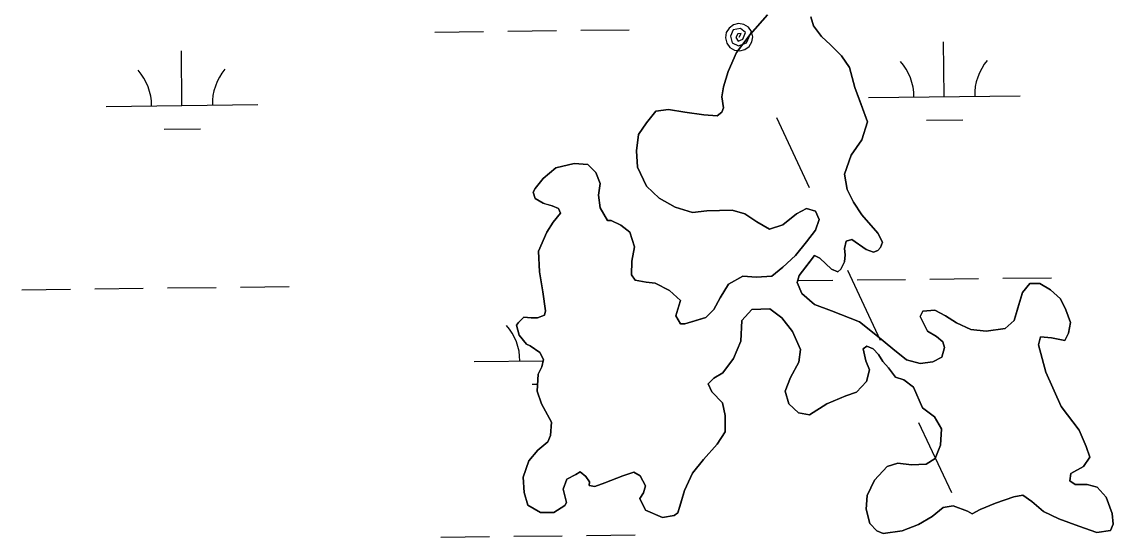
# Model space of a CAD drawing. Extents: x 3684037 to 3722149, y 433263 to 459021.
# Drawn here: x 3718278 to 3718996, y 447674 to 448014 of the extents above; entities that cross this region are included whole.
import ezdxf

# ---------------------------------------------------------------- set-up
doc = ezdxf.new("R2010")
doc.units = 0
for name, color, linetype in [('V-TOPO-SHOR', 7, 'Continuous'), ('V-UTIL-LINE', 7, 'Continuous'), ('V-WETL-SWMP', 7, 'Continuous')]:
    doc.layers.add(name, color=color, linetype=linetype)

msp = doc.modelspace()

# ---------------------------------------------------------------- linework, layer by layer
at = {"layer": 'V-TOPO-SHOR'}
for points in [[(3718615.86, 447897.24), (3718614.68, 447901.41), (3718615.88, 447903.79), (3718621.27, 447910.33), (3718629.63, 447917.45), (3718641.56, 447920.39), (3718650.49, 447919.76), (3718655.83, 447914.38), (3718658.79, 447907.22), (3718657.57, 447899.48), (3718658.74, 447891.14), (3718663.48, 447882.78), (3718665.86, 447882.77), (3718672.4, 447879.77), (3718678.34, 447874.99), (3718681.29, 447865.44), (3718679.47, 447855.92), (3718679.45, 447846.98), (3718681.81, 447843.4), (3718688.96, 447842.18), (3718694.92, 447841.57), (3718704.43, 447836.77), (3718711.56, 447830.19), (3718710.35, 447826.03), (3718708.55, 447820.08), (3718711.51, 447814.7), (3718714.49, 447814.69), (3718720.45, 447816.46), (3718728.21, 447818.82), (3718733.58, 447824.16), (3718737.78, 447831.9), (3718743.17, 447840.81), (3718752.72, 447846.15), (3718761.66, 447845.52), (3718771.79, 447846.08), (3718778.96, 447852.02), (3718787.32, 447859.73), (3718794.5, 447868.65), (3718800.48, 447876.37), (3718802.89, 447883.52), (3718800.52, 447888.89), (3718794.57, 447890.69), (3718788.01, 447887.14), (3718779.05, 447880.02), (3718770.1, 447877.07), (3718761.78, 447881.86), (3718754.05, 447887.25), (3718745.71, 447889.66), (3718729.03, 447889.12), (3718719.5, 447887.96), (3718708.19, 447891.57), (3718697.48, 447897.56), (3718689.17, 447905.34), (3718683.25, 447917.87), (3718682.69, 447928.59), (3718683.92, 447939.31), (3718689.3, 447947.04), (3718695.29, 447954.77), (3718703.63, 447955.93), (3718714.35, 447954.11), (3718726.86, 447952.28), (3718735.79, 447951.65), (3718738.78, 447954.03), (3718739.98, 447957), (3718738.81, 447964.16), (3718740.02, 447970.7), (3718743.04, 447980.82), (3718748.44, 447993.32), (3718757.41, 448005.2), (3718768.78, 448018.27)], [(3718797.37, 448016.99), (3718799.14, 448011.02), (3718804.48, 448003.85), (3718810.42, 447998.48), (3718817.54, 447991.3), (3718822.88, 447983.54), (3718826.41, 447970.42), (3718830.54, 447959.09), (3718834.68, 447947.75), (3718831.06, 447935.85), (3718823.88, 447925.74), (3718819.67, 447913.25), (3718821.43, 447903.11), (3718825.57, 447894.76), (3718830.9, 447886.4)], [(3718878.72, 447753.39), (3718871, 447759.37), (3718865.08, 447773.09), (3718858.55, 447777.88), (3718853.19, 447779.68), (3718848.44, 447785.66), (3718844.88, 447789.84), (3718841.92, 447794.61), (3718838.35, 447798.2), (3718834.19, 447800), (3718831.8, 447798.22), (3718833.56, 447790.47), (3718835.93, 447784.51), (3718834.12, 447776.77), (3718827.54, 447769.64), (3718820.38, 447767.28), (3718807.85, 447761.96), (3718796.51, 447754.85), (3718789.36, 447756.06), (3718782.83, 447762.04), (3718780.48, 447770.39), (3718784.08, 447779.32), (3718789.47, 447789.43), (3718790.69, 447797.76), (3718785.37, 447809.7), (3718778.25, 447818.66), (3718770.52, 447824.64), (3718758.61, 447824.08), (3718752.03, 447816.96), (3718751.39, 447803.25), (3718746.59, 447791.95), (3718739.4, 447782.44), (3718733.44, 447778.89), (3718729.85, 447775.32), (3718732.22, 447769.95), (3718739.34, 447762.78), (3718741.1, 447754.43), (3718741.06, 447743.71), (3718735.68, 447735.39), (3718726.71, 447725.29), (3718719.53, 447716.37), (3718714.13, 447705.07), (3718711.72, 447696.74), (3718709.91, 447690.19), (3718707.52, 447688.41), (3718699.77, 447687.25), (3718688.47, 447692.05), (3718684.92, 447699.8), (3718687.31, 447703.37), (3718688.52, 447708.13), (3718684.97, 447714.7), (3718680.81, 447717.1), (3718673.65, 447714.74), (3718661.71, 447710.01), (3718655.15, 447707.65), (3718651.58, 447708.26), (3718651.59, 447710.64), (3718649.22, 447714.22), (3718645.65, 447717.21), (3718642.67, 447715.43), (3718636.7, 447712.48), (3718634.3, 447705.93), (3718636.65, 447696.98), (3718635.45, 447695.2), (3718628.29, 447690.46), (3718619.35, 447690.49), (3718611.02, 447695.28), (3718608.67, 447703.63), (3718608.11, 447713.76), (3718611.72, 447724.47), (3718617.7, 447731.6), (3718624.27, 447736.94), (3718626.07, 447741.11), (3718626.7, 447750.04), (3718620.18, 447761.98), (3718617.23, 447770.33), (3718617.86, 447781.65), (3718620.26, 447786.41), (3718621.47, 447791.17), (3718619.1, 447795.94), (3718612.56, 447800.14), (3718610.18, 447801.34), (3718605.44, 447807.31), (3718603.67, 447813.87), (3718604.87, 447815.65), (3718608.45, 447819.21), (3718613.22, 447818.6), (3718617.39, 447818.59), (3718622.16, 447820.36), (3718622.77, 447823.34), (3718621.02, 447835.85), (3718618.68, 447848.97), (3718618.13, 447862.67), (3718623.53, 447875.17), (3718627.73, 447881.71), (3718632.51, 447887.65), (3718631.33, 447890.63), (3718627.16, 447892.43), (3718623, 447893.64), (3718621.21, 447894.24), (3718615.86, 447897.24)], [(3718830.9, 447886.4), (3718841.58, 447874.45), (3718844.54, 447868.48), (3718843.34, 447864.91), (3718841.55, 447863.13), (3718838.57, 447861.95), (3718833.81, 447863.75), (3718824.3, 447870.34), (3718820.72, 447869.16), (3718819.51, 447864.4), (3718820.09, 447860.22), (3718819.48, 447855.46), (3718817.08, 447850.7), (3718815.29, 447848.92), (3718811.12, 447850.72), (3718803.4, 447857.89), (3718799.83, 447859.69), (3718795.64, 447854.35), (3718789.66, 447846.62), (3718788.45, 447841.86), (3718791.41, 447834.7), (3718799.73, 447827.52), (3718811.03, 447823.31), (3718829.48, 447816.1), (3718841.36, 447806.53), (3718851.46, 447798.16), (3718860.38, 447790.98), (3718869.31, 447788.57), (3718877.65, 447789.73), (3718883.62, 447792.69), (3718885.43, 447799.24), (3718884.25, 447802.82), (3718880.09, 447806.41), (3718874.14, 447810), (3718869.41, 447819.55), (3718871.21, 447823.11), (3718878.95, 447823.69), (3718886.09, 447820.09), (3718893.22, 447815.3), (3718902.74, 447811.1), (3718912.87, 447809.87), (3718925.38, 447811.62), (3718931.36, 447816.96), (3718933.77, 447825.29), (3718936.78, 447835.41), (3718941.57, 447841.35), (3718948.12, 447841.33), (3718955.26, 447837.14), (3718961.79, 447831.16), (3718965.34, 447824), (3718968.29, 447815.65), (3718967.08, 447808.5), (3718964.68, 447803.74), (3718955.75, 447805.56), (3718948.6, 447806.18), (3718947.39, 447800.82), (3718952.1, 447782.93), (3718962.16, 447760.26), (3718974.02, 447744.73), (3718978.75, 447733.99), (3718981.11, 447726.84), (3718976.92, 447720.89), (3718968.56, 447716.15), (3718967.95, 447711.39), (3718971.52, 447708.99), (3718979.26, 447708.97), (3718985.81, 447707.16), (3718991.75, 447700.58), (3718995.88, 447689.85), (3718996.46, 447682.7), (3718994.65, 447678.53), (3718985.71, 447677.37), (3718973.81, 447681.58), (3718960.72, 447686.39), (3718950.61, 447691.19), (3718942.88, 447697.77), (3718936.94, 447701.96), (3718930.98, 447700.78), (3718919.05, 447696.65), (3718908.91, 447692.52), (3718903.54, 447689.55), (3718900.56, 447691.35), (3718891.04, 447694.96), (3718884.48, 447693.79), (3718877.31, 447687.85), (3718868.36, 447682.52), (3718857.62, 447678.39), (3718845.11, 447676.64), (3718840.94, 447678.44), (3718836.19, 447683.22), (3718833.84, 447692.76), (3718834.46, 447701.7), (3718839.27, 447711.81), (3718847.64, 447720.72), (3718854.79, 447723.08), (3718863.72, 447721.86), (3718873.26, 447722.42), (3718879.23, 447725.98), (3718882.83, 447734.9), (3718883.46, 447745.62), (3718878.72, 447753.39)]]:
    msp.add_lwpolyline(points, dxfattribs=at)
at = {"layer": 'V-UTIL-LINE'}
for points in [[(3718750.2, 448003.44), (3718751.65, 448005.93), (3718749.33, 448005.74), (3718748.01, 448003.33), (3718749.53, 448000.83), (3718752.67, 448002.12), (3718754.39, 448006.48), (3718751.14, 448009.25), (3718746.34, 448008.44), (3718744.56, 448004.23), (3718745.52, 447999.86), (3718749.88, 447997.79), (3718755, 447999.81), (3718758.36, 448007.24), (3718756.29, 448010.07), (3718753.28, 448011.9), (3718749.81, 448012.43), (3718746.4, 448011.6), (3718743.57, 448009.53), (3718741.74, 448006.53), (3718741.21, 448003.06), (3718742.04, 447999.65), (3718744.11, 447996.81), (3718747.11, 447994.99), (3718750.58, 447994.45), (3718754, 447995.28), (3718756.83, 447997.36), (3718758.65, 448000.36), (3718759.19, 448003.83), (3718758.36, 448007.24)], [(3718774.81, 447950.55), (3718796.27, 447904.44)], [(3718821.52, 447850.18), (3718842.98, 447804.07)], [(3718868.22, 447749.82), (3718890.05, 447703.76)]]:
    msp.add_lwpolyline(points, dxfattribs=at)
at = {"layer": 'V-WETL-SWMP'}
for p, q in [((3718768.78, 448018.27), (3718757.42, 448005.2)), ((3718799.14, 448011.02), (3718797.37, 448016.99)), ((3718804.48, 448003.86), (3718799.14, 448011.02)), ((3718549.91, 448006.89), (3718581.91, 448007.26)), ((3718597.91, 448007.45), (3718629.91, 448007.82)), ((3718645.91, 448008.01), (3718677.9, 448008.38)), ((3718757.42, 448005.2), (3718748.44, 447993.32)), ((3718810.42, 447998.48), (3718804.48, 448003.86)), ((3718817.54, 447991.3), (3718810.42, 447998.48)), ((3718885.27, 447964.36), (3718884.85, 448000.36)), ((3718383.4, 447958.52), (3718382.98, 447994.52)), ((3718748.44, 447993.32), (3718743.04, 447980.82)), ((3718822.88, 447983.54), (3718817.54, 447991.3)), ((3718826.41, 447970.42), (3718822.88, 447983.54)), ((3718743.04, 447980.82), (3718740.02, 447970.7)), ((3718740.02, 447970.7), (3718738.81, 447964.16)), ((3718834.68, 447947.75), (3718826.41, 447970.42)), ((3718738.81, 447964.16), (3718739.98, 447957)), ((3718835.28, 447963.78), (3718935.27, 447964.94)), ((3718333.4, 447957.94), (3718433.4, 447959.1)), ((3718695.29, 447954.77), (3718689.31, 447947.04)), ((3718703.63, 447955.93), (3718695.29, 447954.77)), ((3718714.35, 447954.11), (3718703.63, 447955.93)), ((3718726.86, 447952.28), (3718714.35, 447954.11)), ((3718738.78, 447954.03), (3718735.79, 447951.65)), ((3718739.98, 447957), (3718738.78, 447954.03)), ((3718689.31, 447947.04), (3718683.92, 447939.31)), ((3718735.79, 447951.65), (3718726.86, 447952.28)), ((3718831.06, 447935.85), (3718834.68, 447947.75)), ((3718873.45, 447948.79), (3718897.45, 447949.07)), ((3718371.58, 447942.95), (3718395.58, 447943.23)), ((3718683.92, 447939.31), (3718682.69, 447928.59)), ((3718823.88, 447925.74), (3718831.06, 447935.85)), ((3718682.69, 447928.59), (3718683.25, 447917.87)), ((3718819.67, 447913.25), (3718823.88, 447925.74)), ((3718629.63, 447917.45), (3718621.27, 447910.33)), ((3718641.56, 447920.39), (3718629.63, 447917.45)), ((3718650.49, 447919.76), (3718641.56, 447920.39)), ((3718655.83, 447914.38), (3718650.49, 447919.76)), ((3718683.25, 447917.87), (3718689.17, 447905.34)), ((3718621.27, 447910.33), (3718615.88, 447903.79)), ((3718658.79, 447907.22), (3718655.83, 447914.38)), ((3718821.42, 447903.11), (3718819.67, 447913.25)), ((3718615.88, 447903.79), (3718614.68, 447901.41)), ((3718657.57, 447899.48), (3718658.79, 447907.22)), ((3718689.17, 447905.34), (3718697.48, 447897.56)), ((3718825.57, 447894.76), (3718821.42, 447903.11)), ((3718614.68, 447901.41), (3718615.86, 447897.24)), ((3718615.86, 447897.24), (3718621.21, 447894.24)), ((3718658.74, 447891.14), (3718657.57, 447899.48)), ((3718697.48, 447897.56), (3718708.19, 447891.57)), ((3718621.21, 447894.24), (3718627.16, 447892.43)), ((3718627.16, 447892.43), (3718631.33, 447890.63)), ((3718631.33, 447890.63), (3718632.51, 447887.65)), ((3718663.48, 447882.78), (3718658.74, 447891.14)), ((3718708.19, 447891.57), (3718719.5, 447887.96)), ((3718719.5, 447887.96), (3718729.03, 447889.12)), ((3718729.03, 447889.12), (3718745.72, 447889.66)), ((3718745.72, 447889.66), (3718754.05, 447887.25)), ((3718788.01, 447887.14), (3718794.57, 447890.69)), ((3718794.57, 447890.69), (3718800.52, 447888.88)), ((3718800.52, 447888.88), (3718802.89, 447883.51)), ((3718830.9, 447886.4), (3718825.57, 447894.76)), ((3718627.73, 447881.71), (3718623.53, 447875.17)), ((3718632.51, 447887.65), (3718627.73, 447881.71)), ((3718665.86, 447882.77), (3718663.48, 447882.78)), ((3718672.4, 447879.77), (3718665.86, 447882.77)), ((3718754.05, 447887.25), (3718761.78, 447881.86)), ((3718761.78, 447881.86), (3718770.1, 447877.07)), ((3718779.05, 447880.02), (3718788.01, 447887.14)), ((3718802.89, 447883.51), (3718800.48, 447876.37)), ((3718841.59, 447874.45), (3718830.9, 447886.4)), ((3718623.53, 447875.17), (3718618.13, 447862.67)), ((3718678.34, 447874.99), (3718672.4, 447879.77)), ((3718681.29, 447865.44), (3718678.34, 447874.99)), ((3718770.1, 447877.07), (3718779.05, 447880.02)), ((3718800.48, 447876.37), (3718794.5, 447868.65)), ((3718844.55, 447868.48), (3718841.59, 447874.45)), ((3718794.5, 447868.65), (3718787.32, 447859.73)), ((3718819.51, 447864.39), (3718820.72, 447869.16)), ((3718820.72, 447869.16), (3718824.3, 447870.34)), ((3718824.3, 447870.34), (3718833.81, 447863.75)), ((3718843.34, 447864.91), (3718844.55, 447868.48)), ((3718618.13, 447862.67), (3718618.68, 447848.97)), ((3718679.47, 447855.92), (3718681.29, 447865.44)), ((3718819.48, 447855.46), (3718820.09, 447860.22)), ((3718820.09, 447860.22), (3718819.51, 447864.39)), ((3718833.81, 447863.75), (3718838.57, 447861.95)), ((3718838.57, 447861.95), (3718841.55, 447863.13)), ((3718841.55, 447863.13), (3718843.34, 447864.91)), ((3718679.44, 447846.98), (3718679.47, 447855.92)), ((3718787.32, 447859.73), (3718778.96, 447852.02)), ((3718789.66, 447846.62), (3718799.83, 447859.69)), ((3718799.83, 447859.69), (3718803.4, 447857.89)), ((3718803.4, 447857.89), (3718811.12, 447850.72)), ((3718817.08, 447850.7), (3718819.48, 447855.46)), ((3718618.68, 447848.97), (3718621.02, 447835.85)), ((3718681.82, 447843.4), (3718679.44, 447846.98)), ((3718752.72, 447846.15), (3718743.17, 447840.81)), ((3718761.66, 447845.52), (3718752.72, 447846.15)), ((3718771.79, 447846.08), (3718761.66, 447845.52)), ((3718778.96, 447852.02), (3718771.79, 447846.08)), ((3718788.45, 447841.86), (3718789.66, 447846.62)), ((3718811.12, 447850.72), (3718815.29, 447848.92)), ((3718815.29, 447848.92), (3718817.08, 447850.7)), ((3718373.95, 447838.33), (3718405.95, 447838.7)), ((3718421.95, 447838.89), (3718453.95, 447839.26)), ((3718688.96, 447842.18), (3718681.82, 447843.4)), ((3718694.92, 447841.57), (3718688.96, 447842.18)), ((3718704.43, 447836.77), (3718694.92, 447841.57)), ((3718743.17, 447840.81), (3718737.78, 447831.9)), ((3718791.41, 447834.7), (3718788.45, 447841.86)), ((3718788.78, 447843.16), (3718811.83, 447843.43)), ((3718827.83, 447843.61), (3718859.83, 447843.98)), ((3718875.83, 447844.17), (3718907.82, 447844.54)), ((3718923.82, 447844.73), (3718955.82, 447845.1)), ((3718941.57, 447841.35), (3718936.78, 447835.41)), ((3718948.12, 447841.33), (3718941.57, 447841.35)), ((3718955.26, 447837.14), (3718948.12, 447841.33)), ((3718277.96, 447837.21), (3718309.96, 447837.59)), ((3718325.96, 447837.77), (3718357.95, 447838.14)), ((3718621.02, 447835.85), (3718622.77, 447823.34)), ((3718711.56, 447830.19), (3718704.43, 447836.77)), ((3718737.78, 447831.9), (3718733.58, 447824.16)), ((3718799.73, 447827.52), (3718791.41, 447834.7)), ((3718936.78, 447835.41), (3718931.36, 447816.96)), ((3718961.79, 447831.16), (3718955.26, 447837.14)), ((3718965.34, 447824), (3718961.79, 447831.16)), ((3718708.55, 447820.08), (3718711.56, 447830.19)), ((3718733.58, 447824.16), (3718728.21, 447818.82)), ((3718752.03, 447816.95), (3718758.61, 447824.08)), ((3718758.61, 447824.08), (3718770.52, 447824.64)), ((3718770.52, 447824.64), (3718778.25, 447818.66)), ((3718811.03, 447823.31), (3718799.73, 447827.52)), ((3718968.29, 447815.65), (3718965.34, 447824)), ((3718608.45, 447819.21), (3718604.87, 447815.65)), ((3718613.22, 447818.6), (3718608.45, 447819.21)), ((3718617.39, 447818.59), (3718613.22, 447818.6)), ((3718622.16, 447820.36), (3718617.39, 447818.59)), ((3718622.77, 447823.34), (3718622.16, 447820.36)), ((3718711.51, 447814.7), (3718708.55, 447820.08)), ((3718728.21, 447818.82), (3718714.49, 447814.69)), ((3718751.39, 447803.25), (3718752.03, 447816.95)), ((3718778.25, 447818.66), (3718785.37, 447809.7)), ((3718829.48, 447816.1), (3718811.03, 447823.31)), ((3718871.21, 447823.12), (3718869.41, 447819.55)), ((3718869.41, 447819.55), (3718874.14, 447810)), ((3718878.95, 447823.69), (3718871.21, 447823.12)), ((3718886.09, 447820.09), (3718878.95, 447823.69)), ((3718893.22, 447815.3), (3718886.09, 447820.09)), ((3718931.36, 447816.96), (3718925.38, 447811.62)), ((3718604.87, 447815.65), (3718603.67, 447813.87)), ((3718603.67, 447813.87), (3718605.44, 447807.31)), ((3718714.49, 447814.69), (3718711.51, 447814.7)), ((3718785.37, 447809.7), (3718790.69, 447797.76)), ((3718841.36, 447806.53), (3718829.48, 447816.1)), ((3718874.14, 447810), (3718880.09, 447806.41)), ((3718902.74, 447811.1), (3718893.22, 447815.3)), ((3718912.87, 447809.87), (3718902.74, 447811.1)), ((3718925.38, 447811.62), (3718912.87, 447809.87)), ((3718967.08, 447808.5), (3718968.29, 447815.65)), ((3718605.44, 447807.31), (3718610.18, 447801.33)), ((3718746.59, 447791.95), (3718751.39, 447803.25)), ((3718851.46, 447798.16), (3718841.36, 447806.53)), ((3718880.09, 447806.41), (3718884.25, 447802.82)), ((3718884.25, 447802.82), (3718885.43, 447799.24)), ((3718947.39, 447800.82), (3718948.6, 447806.18)), ((3718948.6, 447806.18), (3718955.75, 447805.56)), ((3718955.75, 447805.56), (3718964.68, 447803.74)), ((3718964.68, 447803.74), (3718967.08, 447808.5)), ((3718610.18, 447801.33), (3718612.56, 447800.14)), ((3718612.56, 447800.14), (3718619.1, 447795.94)), ((3718619.1, 447795.94), (3718621.47, 447791.17)), ((3718790.69, 447797.76), (3718789.47, 447789.43)), ((3718831.8, 447798.22), (3718834.19, 447800)), ((3718833.56, 447790.47), (3718831.8, 447798.22)), ((3718834.19, 447800), (3718838.36, 447798.2)), ((3718838.36, 447798.2), (3718841.92, 447794.61)), ((3718860.38, 447790.98), (3718851.46, 447798.16)), ((3718885.43, 447799.24), (3718883.62, 447792.69)), ((3718952.1, 447782.93), (3718947.39, 447800.82)), ((3718575.85, 447789.93), (3718621.29, 447790.46)), ((3718621.47, 447791.17), (3718620.26, 447786.41)), ((3718739.41, 447782.44), (3718746.59, 447791.95)), ((3718789.47, 447789.43), (3718784.08, 447779.31)), ((3718835.93, 447784.51), (3718833.56, 447790.47)), ((3718841.92, 447794.61), (3718844.88, 447789.84)), ((3718844.88, 447789.84), (3718848.44, 447785.66)), ((3718869.31, 447788.57), (3718860.38, 447790.98)), ((3718877.65, 447789.73), (3718869.31, 447788.57)), ((3718883.62, 447792.69), (3718877.65, 447789.73)), ((3718617.86, 447781.65), (3718617.23, 447770.33)), ((3718620.26, 447786.41), (3718617.86, 447781.65)), ((3718733.44, 447778.89), (3718739.41, 447782.44)), ((3718834.12, 447776.77), (3718835.93, 447784.51)), ((3718848.44, 447785.66), (3718853.19, 447779.68)), ((3718962.15, 447760.26), (3718952.1, 447782.93)), ((3718614.02, 447774.95), (3718617.49, 447774.99)), ((3718729.85, 447775.32), (3718733.44, 447778.89)), ((3718732.22, 447769.95), (3718729.85, 447775.32)), ((3718784.08, 447779.31), (3718780.47, 447770.39)), ((3718827.54, 447769.64), (3718834.12, 447776.77)), ((3718853.19, 447779.68), (3718858.55, 447777.88)), ((3718858.55, 447777.88), (3718865.08, 447773.09)), ((3718617.23, 447770.33), (3718620.18, 447761.98)), ((3718739.34, 447762.78), (3718732.22, 447769.95)), ((3718780.47, 447770.39), (3718782.83, 447762.04)), ((3718807.85, 447761.96), (3718820.38, 447767.28)), ((3718820.38, 447767.28), (3718827.54, 447769.64)), ((3718865.08, 447773.09), (3718871, 447759.37)), ((3718620.18, 447761.98), (3718626.7, 447750.04)), ((3718741.1, 447754.43), (3718739.34, 447762.78)), ((3718782.83, 447762.04), (3718789.36, 447756.06)), ((3718796.51, 447754.85), (3718807.85, 447761.96)), ((3718871, 447759.37), (3718878.72, 447753.39)), ((3718974.02, 447744.73), (3718962.15, 447760.26)), ((3718741.06, 447743.71), (3718741.1, 447754.43)), ((3718789.36, 447756.06), (3718796.51, 447754.85)), ((3718878.72, 447753.39), (3718883.46, 447745.62)), ((3718626.7, 447750.04), (3718626.07, 447741.11)), ((3718883.46, 447745.62), (3718882.83, 447734.9)), ((3718626.07, 447741.11), (3718624.27, 447736.94)), ((3718735.68, 447735.39), (3718741.06, 447743.71)), ((3718978.75, 447733.99), (3718974.02, 447744.73)), ((3718617.7, 447731.6), (3718611.72, 447724.47)), ((3718624.27, 447736.94), (3718617.7, 447731.6)), ((3718726.71, 447725.29), (3718735.68, 447735.39)), ((3718882.83, 447734.9), (3718879.23, 447725.98)), ((3718981.11, 447726.83), (3718978.75, 447733.99)), ((3718611.72, 447724.47), (3718608.11, 447713.76)), ((3718719.53, 447716.37), (3718726.71, 447725.29)), ((3718879.23, 447725.98), (3718873.26, 447722.42)), ((3718976.92, 447720.89), (3718981.11, 447726.83)), ((3718642.67, 447715.44), (3718645.65, 447717.21)), ((3718645.65, 447717.21), (3718649.22, 447714.22)), ((3718673.65, 447714.74), (3718680.8, 447717.1)), ((3718680.8, 447717.1), (3718684.97, 447714.7)), ((3718714.13, 447705.07), (3718719.53, 447716.37)), ((3718847.63, 447720.72), (3718839.26, 447711.81)), ((3718854.79, 447723.08), (3718847.63, 447720.72)), ((3718863.72, 447721.86), (3718854.79, 447723.08)), ((3718873.26, 447722.42), (3718863.72, 447721.86)), ((3718967.95, 447711.39), (3718968.56, 447716.15)), ((3718968.56, 447716.15), (3718976.92, 447720.89)), ((3718608.11, 447713.76), (3718608.67, 447703.63)), ((3718634.3, 447705.93), (3718636.7, 447712.48)), ((3718636.7, 447712.48), (3718642.67, 447715.44)), ((3718649.22, 447714.22), (3718651.59, 447710.64)), ((3718651.59, 447710.64), (3718651.58, 447708.26)), ((3718655.15, 447707.65), (3718661.72, 447710.01)), ((3718661.72, 447710.01), (3718673.65, 447714.74)), ((3718684.97, 447714.7), (3718688.52, 447708.14)), ((3718839.26, 447711.81), (3718834.47, 447701.7)), ((3718971.52, 447708.99), (3718967.95, 447711.39)), ((3718979.26, 447708.97), (3718971.52, 447708.99)), ((3718985.81, 447707.16), (3718979.26, 447708.97)), ((3718608.67, 447703.63), (3718611.03, 447695.28)), ((3718636.65, 447696.99), (3718634.3, 447705.93)), ((3718651.58, 447708.26), (3718655.15, 447707.65)), ((3718687.31, 447703.37), (3718684.92, 447699.81)), ((3718688.52, 447708.14), (3718687.31, 447703.37)), ((3718709.91, 447690.19), (3718714.13, 447705.07)), ((3718930.98, 447700.78), (3718936.94, 447701.96)), ((3718936.94, 447701.96), (3718942.88, 447697.77)), ((3718991.75, 447700.58), (3718985.81, 447707.16)), ((3718611.03, 447695.28), (3718619.35, 447690.49)), ((3718628.29, 447690.46), (3718635.45, 447695.2)), ((3718635.45, 447695.2), (3718636.65, 447696.99)), ((3718684.92, 447699.81), (3718688.47, 447692.05)), ((3718834.47, 447701.7), (3718833.84, 447692.76)), ((3718884.48, 447693.79), (3718891.04, 447694.96)), ((3718891.04, 447694.96), (3718900.56, 447691.35)), ((3718908.91, 447692.52), (3718919.05, 447696.65)), ((3718919.05, 447696.65), (3718930.98, 447700.78)), ((3718942.88, 447697.77), (3718950.61, 447691.19)), ((3718995.88, 447689.85), (3718991.75, 447700.58)), ((3718619.35, 447690.49), (3718628.29, 447690.46)), ((3718688.47, 447692.05), (3718699.77, 447687.25)), ((3718699.77, 447687.25), (3718707.52, 447688.41)), ((3718707.52, 447688.41), (3718709.91, 447690.19)), ((3718833.84, 447692.76), (3718836.19, 447683.22)), ((3718868.36, 447682.52), (3718877.32, 447687.85)), ((3718877.32, 447687.85), (3718884.48, 447693.79)), ((3718900.56, 447691.35), (3718903.54, 447689.56)), ((3718903.54, 447689.56), (3718908.91, 447692.52)), ((3718950.61, 447691.19), (3718960.72, 447686.39)), ((3718996.45, 447682.7), (3718995.88, 447689.85)), ((3718836.19, 447683.22), (3718840.94, 447678.44)), ((3718857.62, 447678.39), (3718868.36, 447682.52)), ((3718960.72, 447686.39), (3718973.81, 447681.58)), ((3718973.81, 447681.58), (3718985.71, 447677.37)), ((3718994.65, 447678.53), (3718996.45, 447682.7)), ((3718553.78, 447674.24), (3718585.78, 447674.61)), ((3718601.78, 447674.8), (3718633.78, 447675.17)), ((3718649.78, 447675.35), (3718681.77, 447675.73)), ((3718840.94, 447678.44), (3718845.11, 447676.64)), ((3718845.11, 447676.64), (3718857.62, 447678.39)), ((3718985.71, 447677.37), (3718994.65, 447678.53))]:
    msp.add_line(p, q, dxfattribs=at)
for centre, start, end in [((3718438.63, 447959.64), 139.89486, 181.43852), ((3718830.03, 447964.19), 359.89487, 41.43853), ((3718940.51, 447965.48), 139.89486, 181.43852), ((3718328.15, 447958.35), 359.89487, 41.43853), ((3718570.6, 447790.35), 359.89487, 41.43853)]:
    msp.add_arc(centre, 35.25, start, end, dxfattribs=at)

doc.saveas('drawing.dxf')
